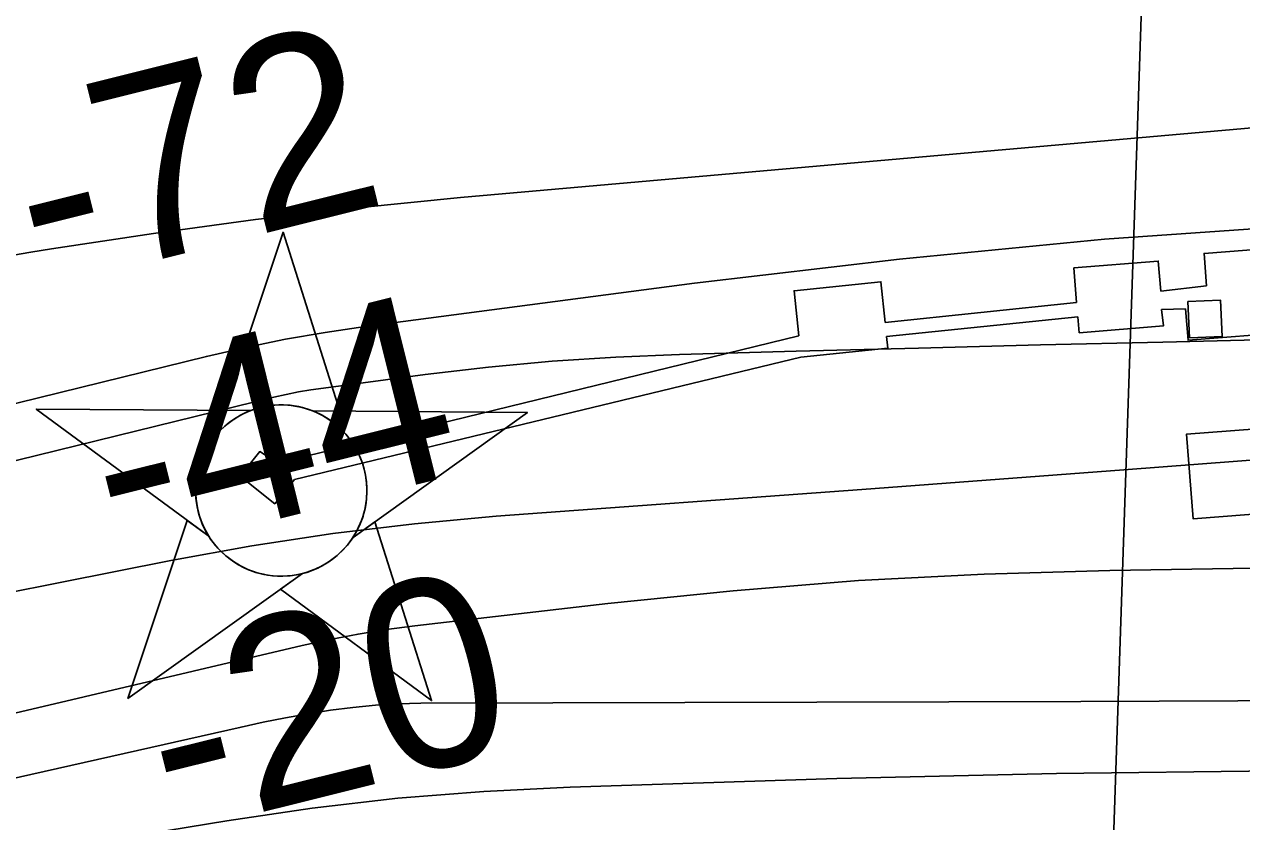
# Model space of a CAD drawing. Extents: x 3297772 to 3335630, y 634068 to 659439.
# Drawn here: x 3331638.1 to 3332072.1, y 645844 to 646128.3 of the extents above; entities that cross this region are included whole.
import ezdxf

# ---------------------------------------------------------------- set-up
doc = ezdxf.new("R2010")
doc.units = 0
for name, color, linetype in [('V-BLDG-OTLN', 7, 'Continuous'), ('V-CHAN-DOCK', 7, 'Continuous'), ('V-CHAN-NAID', 7, 'Continuous'), ('V-RIVR-EDGE', 7, 'Continuous'), ('V-RIVR-RANG', 7, 'Continuous'), ('V-TOPO-DPTH', 7, 'Continuous'), ('V-TOPO-MAJR', 7, 'Continuous'), ('V-TOPO-MINR', 7, 'Continuous')]:
    doc.layers.add(name, color=color, linetype=linetype)

msp = doc.modelspace()

# ---------------------------------------------------------------- linework, layer by layer
at = {"layer": 'V-BLDG-OTLN'}
msp.add_lwpolyline([(3332053.47, 646016.52), (3332052.94, 646029.44), (3332064.59, 646029.92), (3332065.12, 646017)], close=True, dxfattribs=at)
at = {"layer": 'V-CHAN-DOCK'}
for p, q in [((3332043.28, 646033.09), (3332059.64, 646034.99)), ((3331945.01, 646021.98), (3332013.25, 646029.05)), ((3332043.54, 646026.63), (3332052.13, 646026.85)), ((3331945.54, 646016.95), (3332013.77, 646024.03)), ((3331914.23, 646017.23), (3331728.41, 645971.81)), ((3331915.01, 646009.65), (3331734.38, 645966.03))]:
    msp.add_line(p, q, dxfattribs=at)
for points in [[(3332059.64, 646034.99), (3332058.73, 646046.63), (3332147.09, 646053.46), (3332147.31, 646048.33)], [(3332013.25, 646029.05), (3332012.34, 646041.42), (3332042.39, 646043.89), (3332043.28, 646033.09)], [(3332147.95, 646042.29), (3332148.93, 646029.64), (3332102.12, 646026.02), (3332107.33, 645958.54), (3332259.83, 645485.19), (3332246.02, 645480.78), (3332094.5, 645955.06), (3332054.82, 645951.99), (3332052.49, 645982.16), (3332085.34, 645984.7), (3332086.29, 645972.4), (3332093.35, 645972.95), (3332089.83, 646018.51), (3332053, 646015.67), (3332052.13, 646026.85)], [(3331914.23, 646017.23), (3331912.56, 646033.29), (3331943.51, 646036.49), (3331945.01, 646021.98)], [(3332043.54, 646026.63), (3332044.29, 646020.8), (3332014.24, 646018.33), (3332013.77, 646024.03)], [(3331945.54, 646016.95), (3331945.96, 646012.85), (3331915.01, 646009.65)], [(3331734.38, 645966.03), (3331727.39, 645957.33), (3331715.04, 645967.24), (3331722.02, 645975.94), (3331728.41, 645971.81)]]:
    msp.add_lwpolyline(points, dxfattribs=at)
at = {"layer": 'V-CHAN-NAID'}
for points in [[(3331718.83, 645990.59), (3331709.24, 645990.66), (3331730.37, 646054.14), (3331750.59, 645990.37), (3331741, 645990.44), (3331739.43, 645991.01), (3331737.33, 645991.63), (3331735.29, 645992.08), (3331733.25, 645992.39), (3331732.09, 645992.51), (3331730.55, 645992.59), (3331728.83, 645992.59), (3331727.46, 645992.52), (3331725.56, 645992.31), (3331724.19, 645992.1), (3331722.41, 645991.71), (3331720.88, 645991.29), (3331719.84, 645990.96)], [(3331718.83, 645990.59), (3331642.33, 645991.13), (3331703.9, 645945.74), (3331702.79, 645947.64), (3331701.98, 645949.27), (3331701.15, 645951.24), (3331700.46, 645953.29), (3331700.09, 645954.62), (3331699.73, 645956.24), (3331699.49, 645957.69), (3331699.3, 645959.29), (3331699.19, 645961.02), (3331699.18, 645962.6), (3331699.28, 645964.68), (3331699.47, 645966.3), (3331699.86, 645968.5), (3331700.34, 645970.42), (3331700.94, 645972.31), (3331701.6, 645973.99), (3331702.33, 645975.58), (3331703.14, 645977.11), (3331704.2, 645978.85), (3331705.23, 645980.32), (3331706.23, 645981.59), (3331707.23, 645982.73), (3331708.54, 645984.07), (3331709.59, 645985.03), (3331711.31, 645986.43), (3331712.52, 645987.3), (3331714.21, 645988.37), (3331715.94, 645989.32), (3331717.39, 645990)], [(3331741, 645990.44), (3331817.49, 645989.89), (3331755.29, 645945.37), (3331756.2, 645946.86), (3331757.18, 645948.71), (3331757.9, 645950.29), (3331758.63, 645952.25), (3331759.18, 645954.03), (3331759.58, 645955.67), (3331759.94, 645957.68), (3331760.12, 645959.25), (3331760.25, 645961.46), (3331760.22, 645963.52), (3331760.03, 645965.74), (3331759.76, 645967.5), (3331759.27, 645969.73), (3331758.63, 645971.87), (3331757.88, 645973.85), (3331757.23, 645975.3), (3331756.23, 645977.21), (3331755.17, 645978.93), (3331753.95, 645980.64), (3331752.69, 645982.18), (3331751.42, 645983.54), (3331749.79, 645985.07), (3331748.04, 645986.49), (3331746.36, 645987.66), (3331744.47, 645988.79), (3331743, 645989.56)], [(3331737.26, 645932.46), (3331675.06, 645887.94), (3331696.18, 645951.43), (3331703.9, 645945.74), (3331704.54, 645944.77), (3331705.92, 645942.91), (3331707.13, 645941.5), (3331708.6, 645939.99), (3331709.99, 645938.74), (3331711.44, 645937.59), (3331712.84, 645936.6), (3331714.52, 645935.56), (3331716.23, 645934.65), (3331718.03, 645933.84), (3331719.47, 645933.29), (3331721.1, 645932.76), (3331723.33, 645932.19), (3331724.86, 645931.91), (3331726.88, 645931.65), (3331728.42, 645931.54), (3331730.28, 645931.52), (3331731.97, 645931.6), (3331733.68, 645931.78), (3331735.58, 645932.09)], [(3331755.29, 645945.37), (3331763.09, 645950.95), (3331783.31, 645887.17), (3331729.46, 645926.88), (3331737.26, 645932.46), (3331738.93, 645932.94), (3331740.54, 645933.5), (3331742.7, 645934.41), (3331744.43, 645935.3), (3331746.3, 645936.41), (3331748.04, 645937.62), (3331749.59, 645938.87), (3331750.88, 645940.04), (3331752.26, 645941.46), (3331753.46, 645942.86), (3331754.58, 645944.33)]]:
    msp.add_lwpolyline(points, close=True, dxfattribs=at)
msp.add_circle((3331729.71, 645962.06), 30.54, dxfattribs=at)
at = {"layer": 'V-RIVR-EDGE'}
msp.add_spline([(3330448.91, 645637.24), (3330473.78, 645644.86), (3330485.12, 645645.56), (3330500.47, 645644.79), (3330522.03, 645643.64), (3330539.58, 645642.87), (3330562.96, 645640.25), (3330599.14, 645635.41), (3330611.94, 645635.38), (3330614.5, 645637.57), (3330621.82, 645642.67), (3330634.62, 645644.46), (3330658.02, 645645.13), (3330676.29, 645641.43), (3330692.73, 645638.83), (3330694.18, 645635.18), (3330695.63, 645630.42), (3330718.29, 645625.61), (3330735.1, 645623.74), (3330742.41, 645624.46), (3330747.53, 645627), (3330751.57, 645631.38), (3330753.4, 645635.03), (3330761.08, 645637.2), (3330782.3, 645640.81), (3330789.24, 645640.42), (3330793.98, 645636.03), (3330802.72, 645623.94), (3330811.47, 645611.49), (3330815.47, 645603.8), (3330821.3, 645595.75), (3330822.01, 645586.61), (3330823.07, 645574.91), (3330824.52, 645569.05), (3330830.72, 645561.36), (3330835.47, 645560.99), (3330841.32, 645560.97), (3330847.18, 645568.63), (3330850.11, 645570.09), (3330855.23, 645571.54), (3330859.98, 645570.43), (3330868.02, 645567.85), (3330874.96, 645567.47), (3330884.11, 645569.27), (3330893.25, 645573.27), (3330905.35, 645585.3), (3330915.98, 645598.07), (3330920.37, 645599.52), (3330923.66, 645599.88), (3330931.33, 645596.57), (3330964.54, 645574.19), (3330990.45, 645558.04), (3331006.9, 645555.81), (3331027.37, 645556.49), (3331050.41, 645560.82), (3331062.48, 645564.08), (3331069.8, 645569.18), (3331073.84, 645575.38), (3331078.97, 645581.58), (3331080.47, 645593.28), (3331079.04, 645606.81), (3331077.62, 645625.45), (3331079.1, 645633.49), (3331082.04, 645639.7), (3331082.41, 645641.53), (3331080.96, 645646.28), (3331082.06, 645648.11), (3331083.53, 645650.3), (3331090.49, 645655.03), (3331104.38, 645656.46), (3331108.77, 645656.45), (3331111.69, 645653.88), (3331118.99, 645651.31), (3331128.13, 645649.82), (3331136.89, 645646.14), (3331145.29, 645644.3), (3331147.85, 645645.02), (3331151.89, 645649.03), (3331154.09, 645652.68), (3331158.48, 645654.86), (3331161.77, 645654.12), (3331162.49, 645650.47), (3331163.92, 645638.4), (3331166.1, 645632.18), (3331174.86, 645626.68), (3331193.49, 645621.51), (3331201.17, 645621.49), (3331209.21, 645624.03), (3331216.91, 645630.96), (3331220.58, 645637.89), (3331221.33, 645645.2), (3331221.71, 645651.05), (3331219.54, 645660.93), (3331219.55, 645665.31), (3331221.75, 645667.87), (3331223.22, 645668.59), (3331223.96, 645672.25), (3331224.33, 645674.07), (3331226.89, 645674.8), (3331232.73, 645674.05), (3331234.2, 645675.88), (3331234.57, 645678.44), (3331237.5, 645678.79), (3331242.98, 645677.32), (3331252.48, 645675.47), (3331262.34, 645674.71), (3331276.6, 645675.77), (3331288.31, 645677.57), (3331300.74, 645680.83), (3331309.17, 645688.12), (3331324.57, 645709.29), (3331338.89, 645733.01), (3331346.22, 645741.4), (3331353.54, 645744.67), (3331367.44, 645747.2), (3331376.94, 645748.63), (3331391.2, 645748.23), (3331400.7, 645747.11), (3331406.55, 645746.73), (3331412.4, 645748.55), (3331415.33, 645750), (3331416.42, 645747.81), (3331418.61, 645746.34), (3331424.09, 645746.32), (3331431.78, 645750.33), (3331439.82, 645751.04), (3331465.05, 645752.44), (3331476.02, 645754.6), (3331481.52, 645758.98), (3331488.11, 645763.35), (3331494.33, 645765.89), (3331501.27, 645766.24), (3331514.43, 645765.48), (3331515.89, 645762.91), (3331517.71, 645761.08), (3331527.21, 645758.86), (3331535.98, 645758.84), (3331540.37, 645760.66), (3331541.11, 645762.49), (3331540.38, 645765.05), (3331536.01, 645768.35), (3331536.01, 645770.17), (3331537.11, 645771.63), (3331540.04, 645771.99), (3331557.57, 645767.93), (3331569.27, 645767.53), (3331580.97, 645767.5), (3331595.96, 645769.3), (3331613.51, 645772.18), (3331624.85, 645773.24), (3331630.33, 645771.4), (3331633.61, 645768.47), (3331638.72, 645767.73), (3331643.11, 645768.08), (3331648.6, 645770.63), (3331652.63, 645773.91), (3331660.31, 645775.72), (3331670.91, 645775.32), (3331678.21, 645771.29), (3331684.06, 645769.44), (3331691.37, 645768.69), (3331711.11, 645769.74), (3331753.53, 645776.22), (3331799.6, 645782.32), (3331827.02, 645783.35), (3331852.99, 645787.67), (3331887.72, 645791.24), (3331916.24, 645792.63), (3331931.22, 645791.86), (3331942.55, 645790.01), (3331954.96, 645781.93), (3331968.46, 645770.93), (3331978.31, 645765.43), (3332002.42, 645757.69), (3332022.16, 645755.81), (3332044.46, 645757.22), (3332072.25, 645760.44), (3332109.19, 645767.66), (3332134.05, 645770.89), (3332153.43, 645771.94), (3332163.66, 645772.64), (3332202.8, 645780.95), (3332228.77, 645786.01), (3332234.99, 645790.01), (3332245.61, 645799.13), (3332252.94, 645806.42), (3332260.26, 645810.42), (3332275.26, 645814.04), (3332289.52, 645815.47), (3332303.41, 645813.6), (3332324.58, 645804.05), (3332345.4, 645794.13), (3332361.1, 645788.6), (3332369.87, 645788.22), (3332383.03, 645788.92), (3332399.48, 645788.14), (3332415.19, 645784.82), (3332428.71, 645782.59), (3332441.5, 645781.83), (3332451.38, 645785.82), (3332467.49, 645793.83), (3332481.4, 645804.03), (3332490.55, 645806.93), (3332500.42, 645806.9), (3332507.36, 645806.52), (3332513.94, 645806.5), (3332520.89, 645807.22), (3332533.7, 645811.57), (3332542.48, 645814.84), (3332553.82, 645819.2), (3332575.4, 645826.09), (3332590.04, 645832.27), (3332610.17, 645843.19), (3332632.88, 645858.85), (3332647.15, 645866.49), (3332662.15, 645870.47), (3332681.16, 645871.16), (3332696.51, 645869.66), (3332706.01, 645868.54), (3332710.4, 645868.53), (3332715.88, 645869.98), (3332722.11, 645873.62), (3332725.4, 645873.61), (3332731.61, 645873.59), (3332741.47, 645868.82), (3332755.35, 645863.66), (3332763.02, 645864.01), (3332790.8, 645862.11), (3332817.48, 645860.95), (3332831.37, 645858.72), (3332832.83, 645859.45), (3332832.84, 645860.91), (3332831.38, 645863.11), (3332824.07, 645865.32), (3332823.71, 645867.52), (3332824.82, 645870.44), (3332827.75, 645872.26), (3332831.04, 645872.62), (3332842.73, 645870.76), (3332851.86, 645868.54), (3332854.42, 645868.54), (3332874.17, 645871.78), (3332895.38, 645875.38), (3332904.89, 645876.09), (3332914.76, 645876.06), (3332924.99, 645873.11), (3332938.13, 645867.23), (3332953.09, 645857.69), (3332967.7, 645851.81), (3332979.4, 645851.41), (3332987.8, 645848.83), (3332995.47, 645844.43), (3333019.95, 645841.81), (3333038.96, 645841.4), (3333050.66, 645843.19), (3333067.86, 645849), (3333089.08, 645857.36), (3333116.52, 645867.16), (3333136.27, 645871.5), (3333157.11, 645874), (3333175.02, 645873.96), (3333191.47, 645873.55), (3333203.54, 645875.35), (3333217.44, 645878.97), (3333230.6, 645878.94), (3333255.45, 645875.95), (3333267.51, 645876.29), (3333286.9, 645881.72), (3333304.09, 645884.24), (3333322.73, 645884.93), (3333341.01, 645886.71), (3333351.63, 645892.53), (3333362.98, 645899.81), (3333371.39, 645901.99), (3333390.04, 645904.13), (3333418.2, 645908.08), (3333442.63, 645911.21)], degree=3, dxfattribs=at)
at = {"layer": 'V-RIVR-RANG'}
msp.add_line((3332000.67, 645067.1), (3332047.01, 646450.32), dxfattribs=at)
at = {"layer": 'V-TOPO-DPTH'}
for points in [[(3333116.56, 646122.93), (3332551.12, 646017.39), (3332524.2, 646012.79), (3332497.2, 646008.73), (3332470.1, 646005.5), (3332442.92, 646002.81), (3332310.53, 645991.75), (3332217.09, 645984.08), (3332123.64, 645976.61), (3332030.16, 645969.42), (3331936.67, 645962.42), (3331806.36, 645952.87), (3331777.19, 645950.19), (3331748.12, 645946.79), (3331719.19, 645942.32), (3331690.36, 645937.14), (3331591.04, 645917.37), (3331512.67, 645901.59), (3331434.34, 645885.57), (3331356.08, 645869.19)], [(3333116.56, 646122.93), (3332551.12, 646017.39), (3332524.2, 646012.79), (3332497.2, 646008.73), (3332470.1, 646005.5), (3332442.92, 646002.81), (3332310.53, 645991.75), (3332217.09, 645984.08), (3332123.64, 645976.61), (3332030.16, 645969.42), (3331936.67, 645962.42), (3331806.36, 645952.87), (3331777.19, 645950.19), (3331748.12, 645946.79), (3331719.19, 645942.32), (3331690.36, 645937.14), (3331591.04, 645917.37), (3331512.67, 645901.59), (3331434.34, 645885.57), (3331356.08, 645869.19)], [(3330965.88, 645725.18), (3331737.14, 645906.8), (3331747.12, 645908.97), (3331757.13, 645910.9), (3331767.2, 645912.48), (3331777.32, 645913.84), (3331846.2, 645921.82), (3331890.83, 645926.32), (3331935.52, 645929.94), (3331980.3, 645932.22), (3332025.14, 645933.61), (3332156.9, 645935.74)], [(3330965.88, 645725.18), (3331737.14, 645906.8), (3331747.12, 645908.97), (3331757.13, 645910.9), (3331767.2, 645912.48), (3331777.32, 645913.84), (3331846.2, 645921.82), (3331890.83, 645926.32), (3331935.52, 645929.94), (3331980.3, 645932.22), (3332025.14, 645933.61), (3332156.9, 645935.74)], [(3330961.28, 645708.01), (3331715.4, 645877.73), (3331723.32, 645879.42), (3331731.27, 645881.01), (3331739.25, 645882.42), (3331747.24, 645883.72), (3331755.27, 645884.76), (3331763.32, 645885.56), (3331771.4, 645886), (3331779.49, 645886.2), (3332014.73, 645886.83), (3332098.66, 645887.16), (3332182.6, 645887.63), (3332266.53, 645888.32), (3332350.46, 645889.14), (3332445.45, 645890.19), (3332481.87, 645890.99), (3332518.27, 645892.31), (3332554.62, 645894.42), (3332590.96, 645897.05), (3332606.83, 645898.38), (3332651.06, 645902.33), (3332695.25, 645906.63), (3332739.38, 645911.46)], [(3332739.38, 645911.46), (3332695.25, 645906.63), (3332651.06, 645902.33), (3332606.83, 645898.38), (3332590.96, 645897.05), (3332554.62, 645894.42), (3332518.27, 645892.31), (3332481.87, 645890.99), (3332445.45, 645890.19), (3332350.46, 645889.14), (3332266.53, 645888.32), (3332182.6, 645887.63), (3332098.66, 645887.16), (3332014.73, 645886.83), (3331779.49, 645886.2), (3331771.4, 645886), (3331763.32, 645885.56), (3331755.27, 645884.76), (3331747.24, 645883.72), (3331739.25, 645882.42), (3331731.27, 645881.01), (3331723.32, 645879.42), (3331715.4, 645877.73), (3330961.28, 645708.01)]]:
    msp.add_lwpolyline(points, dxfattribs=at)
at = {"layer": 'V-TOPO-MAJR'}
msp.add_lwpolyline([(3332087.57, 646015.99), (3332044, 646015), (3332000.43, 646013.96), (3331956.86, 646012.85), (3331913.3, 646011.7), (3331871.71, 646010.56), (3331848.97, 646009.58), (3331826.26, 646008.14), (3331803.61, 646005.99), (3331780.99, 646003.38), (3331744.72, 645998.61), (3331740.28, 645997.95), (3331735.87, 645997.2), (3331731.48, 645996.3), (3331727.11, 645995.31), (3331607.48, 645966), (3331543.3, 645950.31), (3331479.11, 645934.67), (3331414.91, 645919.1), (3331350.69, 645903.58), (3330940.52, 645804.68)], dxfattribs=at)
at = {"layer": 'V-TOPO-MINR'}
for points in [[(3330919.86, 645900.58), (3331481.1, 646017.41), (3331520.81, 646025.41), (3331560.59, 646033.07), (3331600.46, 646040.21), (3331640.4, 646047.01), (3331647.83, 646048.23), (3331684.15, 646053.75), (3331720.54, 646058.74), (3331757.03, 646062.91), (3331793.59, 646066.54), (3332121.71, 646095.44), (3332180.75, 646100.64), (3332239.79, 646105.83), (3332298.82, 646111.02), (3332357.86, 646116.21), (3332442.54, 646123.64), (3332459.21, 646125.31), (3332475.85, 646127.23), (3332492.44, 646129.55), (3332509, 646132.13), (3332885.8, 646195.45)], [(3333175.75, 646181.86), (3332631.76, 646092.14), (3332607.5, 646088.27), (3332583.22, 646084.58), (3332558.9, 646081.16), (3332534.55, 646077.92), (3332510.15, 646075.14), (3332485.72, 646072.81), (3332461.24, 646071.16), (3332436.71, 646069.95), (3332170.1, 646060.47), (3332096.63, 646056.81), (3332023.27, 646051.74), (3331950.08, 646044.57), (3331877.02, 646036), (3331759.68, 646020.53), (3331745.41, 646018.41), (3331731.2, 646015.98), (3331717.08, 646013.07), (3331703.03, 646009.86), (3330931.11, 645819.99)], [(3331356.08, 645869.19), (3331434.34, 645885.57), (3331512.67, 645901.59), (3331591.04, 645917.37), (3331690.36, 645937.14), (3331719.19, 645942.32), (3331748.12, 645946.79), (3331777.19, 645950.19), (3331806.36, 645952.87), (3331936.67, 645962.42), (3332030.16, 645969.42), (3332123.64, 645976.61), (3332217.09, 645984.08), (3332310.53, 645991.75), (3332442.92, 646002.81), (3332470.1, 646005.5), (3332497.2, 646008.73), (3332524.2, 646012.79), (3332551.12, 646017.39), (3333116.56, 646122.93)], [(3330965.88, 645725.18), (3331737.14, 645906.8), (3331747.12, 645908.97), (3331757.13, 645910.9), (3331767.2, 645912.48), (3331777.32, 645913.84), (3331846.2, 645921.82), (3331890.83, 645926.32), (3331935.52, 645929.94), (3331980.3, 645932.22), (3332025.14, 645933.61), (3332156.9, 645935.74)], [(3330961.28, 645708.01), (3331715.4, 645877.73), (3331723.32, 645879.42), (3331731.27, 645881.01), (3331739.25, 645882.42), (3331747.24, 645883.72), (3331755.27, 645884.76), (3331763.32, 645885.56), (3331771.4, 645886), (3331779.49, 645886.2), (3332014.73, 645886.83), (3332098.66, 645887.16), (3332182.6, 645887.63), (3332266.53, 645888.32), (3332350.46, 645889.14), (3332445.45, 645890.19), (3332481.87, 645890.99), (3332518.27, 645892.31), (3332554.62, 645894.42), (3332590.96, 645897.05), (3332606.83, 645898.38), (3332651.06, 645902.33), (3332695.25, 645906.63), (3332739.38, 645911.46)], [(3330974.53, 645699.28), (3331419.93, 645791.44), (3331478.24, 645803.14), (3331536.63, 645814.38), (3331595.15, 645824.91), (3331653.76, 645834.98), (3331710.29, 645844.34), (3331740.76, 645848.76), (3331771.31, 645852.38), (3331801.97, 645854.78), (3331832.72, 645856.36), (3331927.78, 645859.38), (3332006.12, 645861.18), (3332084.46, 645862.09)]]:
    msp.add_lwpolyline(points, dxfattribs=at)

# ---------------------------------------------------------------- texts
at = {"layer": 'V-RIVR-RANG'}
for s, p in [('-72', (3331643.04, 646033.6)), ('-44', (3331670.31, 645937.34)), ('-20', (3331690.17, 645839.23))]:
    msp.add_text(s, height=67, rotation=13.9992, dxfattribs=at).set_placement(p)

doc.saveas('drawing.dxf')
